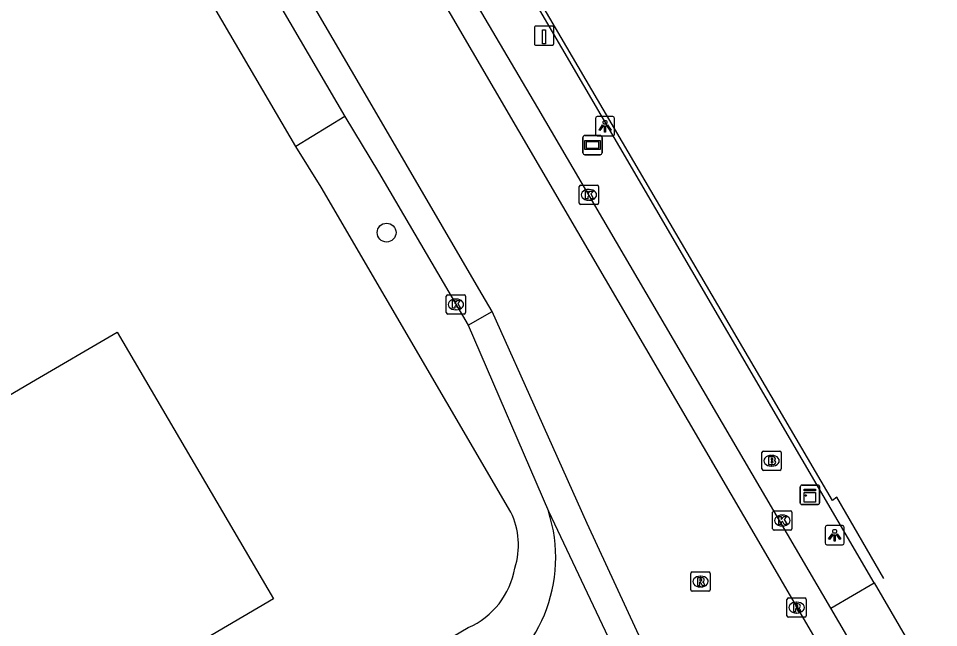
# Model space of a CAD drawing. Extents: x 157692 to 159670, y 381454 to 383289.
# Drawn here: x 159116.93 to 159164.66, y 382262.95 to 382294.57 of the extents above; entities that cross this region are included whole.
import ezdxf

# ---------------------------------------------------------------- set-up
doc = ezdxf.new("R2010")
doc.units = 0
for name, color, linetype in [('IMGEO_Boom', 7, 'Continuous'), ('IMGEO_Brandkraan', 7, 'Continuous'), ('IMGEO_Fietspad_gesloten', 7, 'Continuous'), ('IMGEO_Hek', 7, 'Continuous'), ('IMGEO_Kast', 7, 'Continuous'), ('IMGEO_Kolk', 7, 'Continuous'), ('IMGEO_Laadpaal', 7, 'Continuous'), ('IMGEO_Lichtpunt', 7, 'Continuous'), ('IMGEO_Pand', 7, 'Continuous'), ('IMGEO_Parkeervlak_open', 7, 'Continuous'), ('IMGEO_Reclamebord', 7, 'Continuous'), ('IMGEO_Rijbaan_lokaal_gesloten', 7, 'Continuous'), ('IMGEO_Rioolput', 7, 'Continuous'), ('IMGEO_Voetpad_open', 7, 'Continuous')]:
    doc.layers.add(name, color=color, linetype=linetype)

msp = doc.modelspace()

# ---------------------------------------------------------------- linework, layer by layer
at = {"layer": 'IMGEO_Boom'}
msp.add_circle((159136.027, 382283.448), 0.489, dxfattribs=at)
at = {"layer": 'IMGEO_Brandkraan'}
for p, q in [((159155.496, 382271.184), (159155.496, 382272.036)), ((159155.571, 382272.11), (159156.423, 382272.11)), ((159155.984, 382271.89), (159156.009, 382271.89)), ((159156.497, 382272.036), (159156.497, 382271.184)), ((159156.007, 382271.33), (159155.982, 382271.33)), ((159156.423, 382271.11), (159155.571, 382271.11))]:
    msp.add_line(p, q, dxfattribs=at)
for points in [[(159155.496, 382271.184), (159155.496, 382272.036)], [(159155.571, 382272.11), (159156.423, 382272.11)], [(159155.844, 382271.81), (159155.844, 382271.41), (159156.057, 382271.41)], [(159156.075, 382271.81), (159155.844, 382271.81)], [(159156.023, 382271.729), (159155.969, 382271.729), (159155.969, 382271.653)], [(159155.969, 382271.653), (159156.022, 382271.653)], [(159156.497, 382272.036), (159156.497, 382271.184)], [(159156.031, 382271.577), (159155.969, 382271.577), (159155.969, 382271.496)], [(159155.969, 382271.496), (159156.031, 382271.496)], [(159156.423, 382271.11), (159155.571, 382271.11)]]:
    msp.add_lwpolyline(points, dxfattribs=at)
for centre, radius, start, end in [((159155.573, 382272.034), 0.0765, 91.552, 178.448), ((159155.573, 382272.034), 0.0765, 91.552, 178.448), ((159156.024, 382271.691), 0.0379, 267.8285, 90.9355), ((159156.079, 382271.665), 0.145, 59.4692, 91.5367), ((159156.104, 382271.712), 0.0922, 285.5137, 58.1501), ((159156.421, 382272.034), 0.0765, 1.552, 88.448), ((159156.421, 382272.034), 0.0765, 1.552, 88.448), ((159155.573, 382271.186), 0.0765, 181.552, 268.448), ((159155.573, 382271.186), 0.0765, 181.552, 268.448), ((159156.032, 382271.536), 0.0404, 269.8759, 90.5077), ((159156.063, 382271.661), 0.251, 268.6676, 293.5347), ((159156.109, 382271.52), 0.105, 301.3115, 78.989), ((159156.421, 382271.186), 0.0765, 271.552, 358.448), ((159156.421, 382271.186), 0.0765, 271.552, 358.448)]:
    msp.add_arc(centre, radius, start, end, dxfattribs=at)
for centre, major_axis, ratio, start_param, end_param in [((159155.983, 382271.61), (-0.387, 0.002), 0.722429, 4.712389, 7.853982), ((159156.008, 382271.61), (-0.39, 0.002), 0.717154, 1.570796, 4.712389)]:
    msp.add_ellipse(centre, major_axis=major_axis, ratio=ratio, start_param=start_param, end_param=end_param, dxfattribs=at)
at = {"layer": 'IMGEO_Fietspad_gesloten'}
msp.add_lwpolyline([(159140.254, 382278.645), (159144.418, 382268.999)], dxfattribs=at)
at = {"layer": 'IMGEO_Hek'}
msp.add_lwpolyline([(159161.827, 382265.491), (159159.385, 382269.716), (159159.154, 382269.539), (159145.077, 382293.575), (159087.731, 382391.406)], dxfattribs=at)
at = {"layer": 'IMGEO_Kast'}
for p, q in [((159157.488, 382269.417), (159157.488, 382270.258)), ((159157.488, 382270.258), (159157.488, 382269.417)), ((159157.563, 382270.342), (159158.404, 382270.342)), ((159158.404, 382270.342), (159157.563, 382270.342)), ((159158.488, 382270.267), (159158.488, 382269.426)), ((159158.488, 382269.426), (159158.488, 382270.267)), ((159158.413, 382269.342), (159157.572, 382269.342)), ((159157.572, 382269.342), (159158.413, 382269.342))]:
    msp.add_line(p, q, dxfattribs=at)
for points in [[(159157.683, 382270.132), (159158.283, 382270.132), (159158.283, 382270.047), (159157.683, 382270.047), (159157.683, 382270.132)], [(159157.683, 382269.957), (159158.283, 382269.957), (159158.283, 382269.468), (159157.683, 382269.468), (159157.683, 382269.957)]]:
    msp.add_lwpolyline(points, dxfattribs=at)
msp.add_circle((159157.767, 382269.806), 0.0377, dxfattribs=at)
for centre, start, end in [((159157.566, 382270.264), 92.4484, 184.2845), ((159157.566, 382270.264), 92.4484, 184.2845), ((159158.41, 382270.264), 2.4484, 94.2845), ((159158.41, 382270.264), 2.4484, 94.2845), ((159157.566, 382269.42), 182.4484, 274.2845), ((159157.566, 382269.42), 182.4484, 274.2845), ((159158.41, 382269.42), 272.4484, 4.2845), ((159158.41, 382269.42), 272.4484, 4.2845)]:
    msp.add_arc(centre, 0.0779, start, end, dxfattribs=at)
at = {"layer": 'IMGEO_Kolk'}
for p, q in [((159146.022, 382284.982), (159146.022, 382285.834)), ((159146.097, 382285.908), (159146.949, 382285.908)), ((159146.51, 382285.688), (159146.535, 382285.688)), ((159147.023, 382285.834), (159147.023, 382284.982)), ((159146.533, 382285.128), (159146.508, 382285.128)), ((159146.949, 382284.908), (159146.097, 382284.908)), ((159139.123, 382279.295), (159139.123, 382280.147)), ((159139.198, 382280.221), (159140.05, 382280.221)), ((159139.611, 382280.001), (159139.636, 382280.001)), ((159140.124, 382280.147), (159140.124, 382279.295)), ((159139.634, 382279.441), (159139.609, 382279.441)), ((159140.05, 382279.221), (159139.198, 382279.221)), ((159156.054, 382268.084), (159156.054, 382268.936)), ((159156.129, 382269.01), (159156.981, 382269.01)), ((159156.542, 382268.79), (159156.567, 382268.79)), ((159157.055, 382268.936), (159157.055, 382268.084)), ((159156.981, 382268.01), (159156.129, 382268.01)), ((159156.565, 382268.23), (159156.54, 382268.23))]:
    msp.add_line(p, q, dxfattribs=at)
for points in [[(159146.022, 382284.982), (159146.022, 382285.834)], [(159146.097, 382285.908), (159146.949, 382285.908)], [(159146.343, 382285.608), (159146.466, 382285.608), (159146.466, 382285.457), (159146.596, 382285.608), (159146.76, 382285.608), (159146.614, 382285.457), (159146.767, 382285.208), (159146.615, 382285.208), (159146.53, 382285.372), (159146.466, 382285.305), (159146.466, 382285.208), (159146.343, 382285.208), (159146.343, 382285.608)], [(159147.023, 382285.834), (159147.023, 382284.982)], [(159146.949, 382284.908), (159146.097, 382284.908)], [(159139.123, 382279.295), (159139.123, 382280.147)], [(159139.198, 382280.221), (159140.05, 382280.221)], [(159139.444, 382279.921), (159139.567, 382279.921), (159139.567, 382279.77), (159139.697, 382279.921), (159139.861, 382279.921), (159139.715, 382279.77), (159139.868, 382279.521), (159139.716, 382279.521), (159139.631, 382279.685), (159139.567, 382279.618), (159139.567, 382279.521), (159139.444, 382279.521), (159139.444, 382279.921)], [(159140.124, 382280.147), (159140.124, 382279.295)], [(159140.05, 382279.221), (159139.198, 382279.221)], [(159156.054, 382268.084), (159156.054, 382268.936)], [(159156.129, 382269.01), (159156.981, 382269.01)], [(159157.055, 382268.936), (159157.055, 382268.084)], [(159156.375, 382268.71), (159156.498, 382268.71), (159156.498, 382268.559), (159156.628, 382268.71), (159156.792, 382268.71), (159156.646, 382268.559), (159156.799, 382268.31), (159156.647, 382268.31), (159156.562, 382268.474), (159156.498, 382268.407), (159156.498, 382268.31), (159156.375, 382268.31), (159156.375, 382268.71)], [(159156.981, 382268.01), (159156.129, 382268.01)]]:
    msp.add_lwpolyline(points, dxfattribs=at)
for centre, start, end in [((159146.099, 382285.832), 91.552, 178.448), ((159146.099, 382285.832), 91.552, 178.448), ((159146.947, 382285.832), 1.552, 88.448), ((159146.947, 382285.832), 1.552, 88.448), ((159146.099, 382284.984), 181.552, 268.448), ((159146.099, 382284.984), 181.552, 268.448), ((159146.947, 382284.984), 271.552, 358.448), ((159146.947, 382284.984), 271.552, 358.448), ((159139.2, 382280.145), 91.552, 178.448), ((159139.2, 382280.145), 91.552, 178.448), ((159140.048, 382280.145), 1.552, 88.448), ((159140.048, 382280.145), 1.552, 88.448), ((159139.2, 382279.297), 181.552, 268.448), ((159139.2, 382279.297), 181.552, 268.448), ((159140.048, 382279.297), 271.552, 358.448), ((159140.048, 382279.297), 271.552, 358.448), ((159156.131, 382268.934), 91.552, 178.448), ((159156.131, 382268.934), 91.552, 178.448), ((159156.979, 382268.934), 1.552, 88.448), ((159156.979, 382268.934), 1.552, 88.448), ((159156.131, 382268.086), 181.552, 268.448), ((159156.131, 382268.086), 181.552, 268.448), ((159156.979, 382268.086), 271.552, 358.448), ((159156.979, 382268.086), 271.552, 358.448)]:
    msp.add_arc(centre, 0.0765, start, end, dxfattribs=at)
for centre, major_axis, ratio, start_param, end_param in [((159146.509, 382285.408), (-0.387, 0.002), 0.722429, 4.712389, 7.853982), ((159146.534, 382285.408), (-0.39, 0.002), 0.717154, 1.570796, 4.712389), ((159139.61, 382279.721), (-0.387, 0.002), 0.722429, 4.712389, 7.853982), ((159139.635, 382279.721), (-0.39, 0.002), 0.717154, 1.570796, 4.712389), ((159156.541, 382268.51), (-0.387, 0.002), 0.722429, 4.712389, 7.853982), ((159156.566, 382268.51), (-0.39, 0.002), 0.717154, 1.570796, 4.712389)]:
    msp.add_ellipse(centre, major_axis=major_axis, ratio=ratio, start_param=start_param, end_param=end_param, dxfattribs=at)
at = {"layer": 'IMGEO_Laadpaal'}
for p, q in [((159143.698, 382294.084), (159143.698, 382293.243)), ((159143.698, 382294.084), (159143.698, 382293.243)), ((159144.614, 382294.168), (159143.773, 382294.168)), ((159144.614, 382294.168), (159143.773, 382294.168)), ((159144.698, 382293.252), (159144.698, 382294.093)), ((159144.698, 382293.252), (159144.698, 382294.093)), ((159143.782, 382293.168), (159144.623, 382293.168)), ((159143.782, 382293.168), (159144.623, 382293.168))]:
    msp.add_line(p, q, dxfattribs=at)
msp.add_lwpolyline([(159144.113, 382293.981), (159144.273, 382293.981), (159144.273, 382293.248), (159144.113, 382293.248), (159144.113, 382293.981)], dxfattribs=at)
for centre, start, end in [((159143.776, 382294.09), 92.4484, 184.2845), ((159143.776, 382294.09), 92.4484, 184.2845), ((159144.62, 382294.09), 2.4484, 94.2845), ((159144.62, 382294.09), 2.4484, 94.2845), ((159143.776, 382293.246), 182.4484, 274.2845), ((159143.776, 382293.246), 182.4484, 274.2845), ((159144.62, 382293.246), 272.4484, 4.2845), ((159144.62, 382293.246), 272.4484, 4.2845)]:
    msp.add_arc(centre, 0.0779, start, end, dxfattribs=at)
at = {"layer": 'IMGEO_Lichtpunt'}
for p, q in [((159146.86, 382289.373), (159146.86, 382288.566)), ((159146.86, 382289.373), (159146.86, 382288.566)), ((159147.762, 382289.468), (159146.954, 382289.468)), ((159147.762, 382289.468), (159146.954, 382289.468)), ((159147.856, 382288.566), (159147.856, 382289.373)), ((159147.856, 382288.566), (159147.856, 382289.373)), ((159146.954, 382288.472), (159147.762, 382288.472)), ((159146.954, 382288.472), (159147.762, 382288.472)), ((159158.771, 382268.15), (159158.771, 382267.343)), ((159158.771, 382268.15), (159158.771, 382267.343)), ((159159.673, 382268.245), (159158.865, 382268.245)), ((159159.673, 382268.245), (159158.865, 382268.245)), ((159159.767, 382267.343), (159159.767, 382268.15)), ((159159.767, 382267.343), (159159.767, 382268.15)), ((159158.865, 382267.249), (159159.673, 382267.249)), ((159158.865, 382267.249), (159159.673, 382267.249))]:
    msp.add_line(p, q, dxfattribs=at)
for points in [[(159147.234, 382289.037), (159147.273, 382289.009), (159147.085, 382288.747), (159147.047, 382288.774), (159147.234, 382289.037)], [(159147.336, 382288.989), (159147.383, 382288.989), (159147.383, 382288.667), (159147.336, 382288.667), (159147.336, 382288.989)], [(159147.446, 382289.009), (159147.484, 382289.036), (159147.671, 382288.774), (159147.632, 382288.746), (159147.446, 382289.009)], [(159159.145, 382267.814), (159159.184, 382267.786), (159158.996, 382267.524), (159158.958, 382267.551), (159159.145, 382267.814)], [(159159.247, 382267.766), (159159.294, 382267.766), (159159.294, 382267.444), (159159.247, 382267.444), (159159.247, 382267.766)], [(159159.357, 382267.786), (159159.395, 382267.813), (159159.582, 382267.551), (159159.543, 382267.523), (159159.357, 382267.786)]]:
    msp.add_lwpolyline(points, dxfattribs=at)
for centre in [(159147.359, 382289.171), (159159.27, 382267.948)]:
    msp.add_circle(centre, 0.0994, dxfattribs=at)
for centre, start, end in [((159146.954, 382289.373), 90, 180), ((159146.954, 382289.373), 90, 180), ((159147.762, 382289.373), 0, 90), ((159147.762, 382289.373), 0, 90), ((159146.954, 382288.566), 180, 270), ((159146.954, 382288.566), 180, 270), ((159147.762, 382288.566), 270, 0), ((159147.762, 382288.566), 270, 360), ((159158.865, 382268.15), 90, 180), ((159158.865, 382268.15), 90, 180), ((159159.673, 382268.15), 0, 90), ((159159.673, 382268.15), 0, 90), ((159158.865, 382267.343), 180, 270), ((159158.865, 382267.343), 180, 270), ((159159.673, 382267.343), 270, 0), ((159159.673, 382267.343), 270, 360)]:
    msp.add_arc(centre, 0.0946, start, end, dxfattribs=at)
at = {"layer": 'IMGEO_Pand'}
msp.add_lwpolyline([(159037.037, 382330.336), (159081.152, 382356.17), (159085.466, 382358.697), (159113.824, 382310.271), (159101.565, 382303.091), (159101.19, 382302.872), (159105.694, 382295.18), (159102.438, 382293.274), (159113.985, 382273.555), (159117.616, 382275.681), (159122.053, 382278.279), (159130.158, 382264.437), (159114.535, 382255.282)], dxfattribs=at)
at = {"layer": 'IMGEO_Parkeervlak_open'}
msp.add_lwpolyline([(159161.311, 382265.277), (159146.26, 382291.081), (159103.11, 382364.958), (159087.731, 382391.406)], dxfattribs=at)
at = {"layer": 'IMGEO_Reclamebord'}
for p, q in [((159146.213, 382287.59), (159146.213, 382288.39)), ((159146.213, 382288.39), (159146.213, 382287.59)), ((159146.313, 382288.49), (159147.103, 382288.49)), ((159147.103, 382288.49), (159146.313, 382288.49)), ((159147.203, 382288.39), (159147.203, 382287.59)), ((159147.203, 382287.59), (159147.203, 382288.39)), ((159147.103, 382287.49), (159146.313, 382287.49)), ((159146.313, 382287.49), (159147.103, 382287.49))]:
    msp.add_line(p, q, dxfattribs=at)
for points in [[(159146.314, 382288.222), (159147.102, 382288.222), (159147.102, 382287.758), (159146.314, 382287.758), (159146.314, 382288.222)], [(159146.379, 382288.157), (159146.379, 382287.823), (159147.037, 382287.823), (159147.037, 382288.157), (159146.379, 382288.157)]]:
    msp.add_lwpolyline(points, dxfattribs=at)
for centre, start, end in [((159146.313, 382288.39), 90, 180), ((159146.313, 382288.39), 90, 180), ((159147.103, 382288.39), 0, 90), ((159147.103, 382288.39), 360, 90), ((159146.313, 382287.59), 180, 270), ((159146.313, 382287.59), 180, 270), ((159147.103, 382287.59), 270, 0), ((159147.103, 382287.59), 270, 0)]:
    msp.add_arc(centre, 0.1, start, end, dxfattribs=at)
at = {"layer": 'IMGEO_Rijbaan_lokaal_gesloten'}
for points in [[(159159.071, 382263.958), (159143.881, 382289.925), (159135.842, 382303.553), (159123.237, 382325.137), (159112.833, 382342.992), (159103.311, 382359.352), (159092.391, 382378.068), (159085.401, 382390.018), (159082.875, 382394.336), (159073.439, 382410.444), (159063.472, 382427.52), (159058.62, 382435.786)], [(159057.417, 382435.069), (159062.264, 382426.813), (159072.23, 382409.737), (159081.667, 382393.629), (159084.192, 382389.311), (159091.182, 382377.362), (159102.101, 382358.647), (159111.623, 382342.287), (159122.028, 382324.432), (159134.633, 382302.847), (159145.148, 382284.823), (159155.325, 382267.42), (159157.641, 382263.44), (159174.5, 382234.542)], [(159141.5, 382279.352), (159140.807, 382280.534), (159135.154, 382290.23), (159121.972, 382312.81), (159117.324, 382320.793), (159106.453, 382339.3), (159096.676, 382356.151), (159094.603, 382359.781), (159086.295, 382373.984), (159079.253, 382386.255), (159076.612, 382390.6), (159076.469, 382390.805), (159067.432, 382406.325), (159066.321, 382408.255), (159063.794, 382412.515), (159052.365, 382432.057)], [(159120.676, 382312.055), (159133.858, 382289.474)], [(159133.858, 382289.474), (159135.608, 382286.589), (159140.254, 382278.645)], [(159140.254, 382278.645), (159141.5, 382279.352)], [(159165.603, 382222.596), (159162.152, 382233.134), (159160.555, 382237.252), (159157.445, 382244.481), (159154.587, 382250.701), (159146.434, 382268.353), (159143.912, 382273.985), (159141.5, 382279.352)], [(159144.418, 382268.999), (159154.174, 382248.395), (159154.171, 382248.325)], [(159162.212, 382258.588), (159159.071, 382263.958)]]:
    msp.add_lwpolyline(points, dxfattribs=at)
msp.add_arc((159136.996, 382266.588), 7.804, 297.3136, 17.999, dxfattribs=at)
at = {"layer": 'IMGEO_Rioolput'}
for p, q in [((159151.811, 382264.915), (159151.811, 382265.767)), ((159151.886, 382265.841), (159152.738, 382265.841)), ((159152.299, 382265.621), (159152.324, 382265.621)), ((159152.812, 382265.767), (159152.812, 382264.915)), ((159152.322, 382265.061), (159152.297, 382265.061)), ((159152.738, 382264.841), (159151.886, 382264.841)), ((159156.87, 382264.488), (159157.722, 382264.488)), ((159156.795, 382263.562), (159156.795, 382264.414)), ((159157.283, 382264.268), (159157.308, 382264.268)), ((159157.796, 382264.414), (159157.796, 382263.562)), ((159157.306, 382263.708), (159157.281, 382263.708)), ((159157.722, 382263.488), (159156.87, 382263.488))]:
    msp.add_line(p, q, dxfattribs=at)
for points in [[(159151.811, 382264.915), (159151.811, 382265.767)], [(159151.886, 382265.841), (159152.738, 382265.841)], [(159152.4, 382265.539), (159152.148, 382265.541), (159152.148, 382265.141)], [(159152.326, 382265.46), (159152.272, 382265.46), (159152.272, 382265.379)], [(159152.812, 382265.767), (159152.812, 382264.915)], [(159152.148, 382265.141), (159152.272, 382265.141), (159152.272, 382265.303), (159152.283, 382265.303)], [(159152.272, 382265.379), (159152.324, 382265.379)], [(159152.33, 382265.274), (159152.401, 382265.141), (159152.541, 382265.141), (159152.476, 382265.267)], [(159152.738, 382264.841), (159151.886, 382264.841)], [(159156.87, 382264.488), (159157.722, 382264.488)], [(159156.795, 382263.562), (159156.795, 382264.414)], [(159157.384, 382264.186), (159157.132, 382264.188), (159157.132, 382263.788)], [(159157.31, 382264.107), (159157.256, 382264.107), (159157.256, 382264.026)], [(159157.256, 382264.026), (159157.308, 382264.026)], [(159157.796, 382264.414), (159157.796, 382263.562)], [(159157.132, 382263.788), (159157.256, 382263.788), (159157.256, 382263.95), (159157.267, 382263.95)], [(159157.314, 382263.921), (159157.385, 382263.788), (159157.525, 382263.788), (159157.46, 382263.914)], [(159157.722, 382263.488), (159156.87, 382263.488)]]:
    msp.add_lwpolyline(points, dxfattribs=at)
for centre, radius, start, end in [((159151.888, 382265.765), 0.0765, 91.552, 178.448), ((159151.888, 382265.765), 0.0765, 91.552, 178.448), ((159152.332, 382265.364), 0.0964, 77.0061, 93.1865), ((159152.346, 382265.421), 0.0378, 276.6634, 79.6772), ((159152.399, 382265.429), 0.109, 350.3612, 89.416), ((159152.736, 382265.765), 0.0765, 1.552, 88.448), ((159152.736, 382265.765), 0.0765, 1.552, 88.448), ((159152.282, 382265.25), 0.0533, 26.0293, 88.6989), ((159152.308, 382265.568), 0.19, 274.7715, 282.9687), ((159152.397, 382265.429), 0.112, 277.5842, 350.9817), ((159152.381, 382265.214), 0.108, 29.5134, 73.7905), ((159151.888, 382264.917), 0.0765, 181.552, 268.448), ((159151.888, 382264.917), 0.0765, 181.552, 268.448), ((159152.736, 382264.917), 0.0765, 271.552, 358.448), ((159152.736, 382264.917), 0.0765, 271.552, 358.448), ((159156.872, 382264.412), 0.0765, 91.552, 178.448), ((159156.872, 382264.412), 0.0765, 91.552, 178.448), ((159157.72, 382264.412), 0.0765, 1.552, 88.448), ((159157.72, 382264.412), 0.0765, 1.552, 88.448), ((159157.292, 382264.215), 0.19, 274.7715, 282.9687), ((159157.316, 382264.011), 0.0964, 77.0061, 93.1865), ((159157.33, 382264.068), 0.0378, 276.6634, 79.6772), ((159157.383, 382264.076), 0.109, 350.3612, 89.416), ((159157.381, 382264.076), 0.112, 277.5842, 350.9817), ((159156.872, 382263.564), 0.0765, 181.552, 268.448), ((159156.872, 382263.564), 0.0765, 181.552, 268.448), ((159157.266, 382263.897), 0.0533, 26.0293, 88.6989), ((159157.365, 382263.861), 0.108, 29.5134, 73.7905), ((159157.72, 382263.564), 0.0765, 271.552, 358.448), ((159157.72, 382263.564), 0.0765, 271.552, 358.448)]:
    msp.add_arc(centre, radius, start, end, dxfattribs=at)
for centre, major_axis, ratio, start_param, end_param in [((159152.298, 382265.341), (-0.387, 0.002), 0.722429, 4.712389, 7.853982), ((159152.323, 382265.341), (-0.39, 0.002), 0.717154, 1.570796, 4.712389), ((159157.282, 382263.988), (-0.387, 0.002), 0.722429, 4.712389, 7.853982), ((159157.307, 382263.988), (-0.39, 0.002), 0.717154, 1.570796, 4.712389)]:
    msp.add_ellipse(centre, major_axis=major_axis, ratio=ratio, start_param=start_param, end_param=end_param, dxfattribs=at)
at = {"layer": 'IMGEO_Voetpad_open'}
for points in [[(159131.323, 382287.914), (159118.094, 382310.535)], [(159133.858, 382289.474), (159131.323, 382287.914)], [(159142.471, 382268.948), (159132.631, 382285.807), (159131.323, 382287.914)], [(159159.071, 382263.958), (159161.311, 382265.277)], [(159161.311, 382265.277), (159164.47, 382259.86)], [(159101.623, 382243.557), (159105.307, 382244.616), (159109.064, 382245.98), (159116.014, 382250), (159116.529, 382249.284), (159117.534, 382249.781), (159117.912, 382250), (159136.197, 382260.552), (159140.266, 382262.951)]]:
    msp.add_lwpolyline(points, dxfattribs=at)
for centre, radius, start, end in [((159139.029, 382267.244), 3.841, 341.7767, 26.3357), ((159138.604, 382266.733), 4.131, 293.7199, 350.3892)]:
    msp.add_arc(centre, radius, start, end, dxfattribs=at)

doc.saveas('drawing.dxf')
